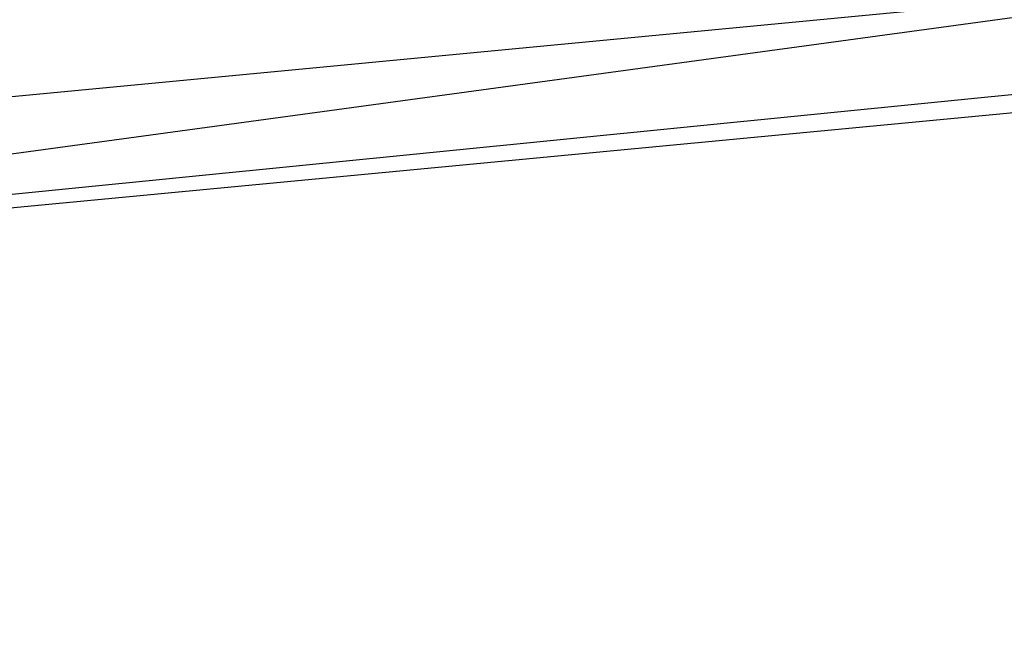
# Model space of a CAD drawing. Header units: feet. Extents: x -79 to 198, y -22 to 181.
# Tile 673 of 982: x 75.5637 to 75.6815, y 153.3327 to 153.4069. Entities that reach past the tile are written whole.
import ezdxf

# ---------------------------------------------------------------- set-up
doc = ezdxf.new("R2010")
doc.units = ezdxf.units.FT
doc.layers.add('A-LINEA', color=7, linetype='CONTINUOUS')

msp = doc.modelspace()

# ---------------------------------------------------------------- linework, layer by layer
at = {"layer": 'A-LINEA'}
for points in [[(75.8267, 152.8444), (75.5467, 152.8044), (75.4667, 153.3778), (75.76, 153.4178), (75.8267, 152.8444)], [(75.8267, 152.8444), (75.5467, 152.8044), (75.4667, 153.3778), (75.76, 153.4178), (75.8267, 152.8444)], [(75.5467, 152.8044), (75.8267, 152.8311), (75.7733, 153.4178), (75.4933, 153.3911), (75.5467, 152.8044)], [(75.5467, 152.8044), (75.8267, 152.8311), (75.7733, 153.4178), (75.4933, 153.3911), (75.5467, 152.8044)], [(75.8133, 152.8444), (75.5467, 152.8178), (75.48, 153.3778), (75.7467, 153.4044), (75.8133, 152.8444)], [(75.8133, 152.8444), (75.5467, 152.8178), (75.48, 153.3778), (75.7467, 153.4044), (75.8133, 152.8444)], [(75.5467, 152.8178), (75.8267, 152.8444), (75.7733, 153.4044), (75.4933, 153.3778), (75.5467, 152.8178)], [(75.5467, 152.8178), (75.8267, 152.8444), (75.7733, 153.4044), (75.4933, 153.3778), (75.5467, 152.8178)]]:
    msp.add_lwpolyline(points, dxfattribs=at)

doc.saveas('drawing.dxf')
